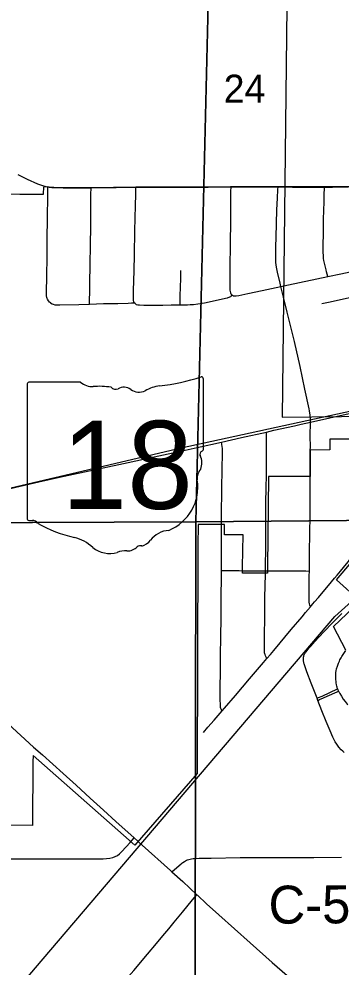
# Model space of a CAD drawing. Extents: x 0 to 34, y 0 to 22.
# Drawn here: x 3.064 to 3.305, y 15.41 to 16.12 of the extents above; entities that cross this region are included whole.
import ezdxf

# ---------------------------------------------------------------- set-up
doc = ezdxf.new("R2010")
doc.units = 0
for name, color, linetype in [('GM_X_City_Street', 7, 'Continuous'), ('GM_X_Corporation', 7, 'Continuous'), ('GM_X_County_Road', 7, 'Continuous'), ('GM_X_County_Road_Text', 7, 'Continuous'), ('GM_X_Rail_Line', 7, 'Continuous'), ('GM_X_Section_Text', 7, 'Continuous'), ('GM_X_State_Location', 7, 'Continuous'), ('GM_X_State_Route', 7, 'Continuous'), ('GM_X_State_Shield', 7, 'Continuous'), ('GM_X_Township_Road', 7, 'Continuous'), ('GM_X_US_Route', 7, 'Continuous')]:
    doc.layers.add(name, color=color, linetype=linetype)

msp = doc.modelspace()

# ---------------------------------------------------------------- linework, layer by layer
at = {"layer": 'GM_X_City_Street'}
for points in [[(3.08767, 15.90716), (3.08689, 15.90781), (3.08603, 15.90882), (3.08535, 15.90996), (3.08508, 15.91055), (3.08487, 15.91129), (3.08466, 15.91261), (3.08459, 15.91508), (3.08475, 15.92716), (3.08499, 15.94177), (3.08516, 15.9539), (3.08543, 15.97164), (3.08568, 15.98653), (3.08561, 15.99407)], [(3.22383, 15.91294), (3.2228, 15.91223), (3.22225, 15.91184), (3.22148, 15.91142), (3.21975, 15.91085), (3.20269, 15.90713), (3.19768, 15.90622), (3.19449, 15.90584), (3.19216, 15.90571), (3.19001, 15.90565), (3.18447, 15.90555), (3.1841, 15.90554), (3.17789, 15.9055), (3.17168, 15.9054), (3.16299, 15.90538), (3.15739, 15.90531), (3.15425, 15.90545), (3.15298, 15.90561), (3.15199, 15.90587), (3.15137, 15.90622), (3.15081, 15.90667), (3.15029, 15.90735), (3.15003, 15.90785), (3.14986, 15.9083), (3.14974, 15.90883), (3.14969, 15.90949), (3.14964, 15.91015), (3.14978, 15.91659), (3.14997, 15.92362), (3.15013, 15.93159), (3.15034, 15.94308), (3.15076, 15.96109), (3.15112, 15.98003), (3.15133, 15.98848), (3.15141, 15.99132), (3.15147, 15.99373)], [(3.22236, 15.99403), (3.22232, 15.99072), (3.22229, 15.98793), (3.22229, 15.98483), (3.22225, 15.97795), (3.22214, 15.96951), (3.22202, 15.95065), (3.22177, 15.93418), (3.22161, 15.92), (3.22172, 15.91683), (3.22191, 15.91567), (3.22216, 15.91485), (3.22256, 15.91411), (3.22309, 15.91348), (3.22383, 15.91294), (3.22449, 15.91263), (3.2253, 15.91247), (3.22586, 15.91244), (3.22657, 15.91246), (3.22857, 15.91279), (3.23525, 15.91417), (3.24588, 15.91646), (3.25993, 15.91947), (3.26564, 15.92069), (3.29498, 15.92699), (3.30484, 15.9291), (3.33027, 15.93455)], [(3.28199, 15.818), (3.28199, 15.82084), (3.28189, 15.82236), (3.28179, 15.82339), (3.28164, 15.82472), (3.28135, 15.82643), (3.28107, 15.82797), (3.2779, 15.84256), (3.27425, 15.85959), (3.27, 15.87831), (3.26741, 15.88934), (3.26463, 15.90037), (3.26185, 15.91151), (3.25993, 15.91947), (3.25927, 15.92212), (3.25737, 15.93031), (3.25666, 15.934), (3.25644, 15.93563), (3.25625, 15.93742), (3.2561, 15.93961), (3.25605, 15.94335), (3.25621, 15.94927), (3.25644, 15.95641), (3.25696, 15.97692), (3.25733, 15.9856), (3.25774, 15.9922), (3.25785, 15.99401)], [(3.29498, 15.92699), (3.29414, 15.93054), (3.29378, 15.93204), (3.29277, 15.93594), (3.2921, 15.93896), (3.29186, 15.94055), (3.29167, 15.94232), (3.29153, 15.94544), (3.29151, 15.94978), (3.29166, 15.96002), (3.29171, 15.96219), (3.29175, 15.96559), (3.29185, 15.96992), (3.29201, 15.97643), (3.29216, 15.98293), (3.29233, 15.98861), (3.29244, 15.99274), (3.29247, 15.99395)], [(3.1168, 15.90634), (3.11685, 15.90918), (3.11696, 15.9155), (3.11707, 15.92175), (3.11764, 15.96469), (3.11767, 15.97215), (3.11771, 15.97995), (3.11783, 15.98832), (3.11791, 15.99339)], [(3.18447, 15.90555), (3.18455, 15.90876), (3.18466, 15.91353), (3.18478, 15.9181), (3.185, 15.92643), (3.18506, 15.93148)], [(3.29062, 15.90672), (3.2968, 15.90805), (3.30671, 15.91022), (3.31491, 15.91206), (3.32131, 15.9134), (3.3227, 15.91362), (3.32436, 15.91382), (3.3259, 15.91386), (3.32682, 15.9138), (3.32805, 15.9136), (3.33082, 15.91289), (3.3317, 15.9127), (3.33254, 15.91267), (3.33431, 15.91278)], [(3.08767, 15.90716), (3.08871, 15.90656), (3.08963, 15.90617), (3.09078, 15.90585), (3.09218, 15.90578), (3.09469, 15.90571), (3.1087, 15.90609), (3.1168, 15.90634), (3.12733, 15.90666), (3.13788, 15.90686), (3.14561, 15.90702), (3.14829, 15.90719), (3.15029, 15.90735)]]:
    msp.add_lwpolyline(points, dxfattribs=at)
at = {"layer": 'GM_X_Corporation'}
for points in [[(2.71086, 16.24467), (3.20823, 16.24661), (3.19629, 15.74328), (2.70763, 15.74147)], [(3.20823, 16.24661), (3.45984, 16.24604), (3.60555, 16.2457), (3.6061, 16.19397), (3.26506, 16.19502), (3.26092, 15.8218), (3.70451, 15.82679), (3.70316, 15.74798), (3.19629, 15.74328)], [(3.70332, 15.74532), (3.70377, 15.25213), (3.70371, 15.24512), (3.19551, 15.23797), (3.19629, 15.74328), (3.70316, 15.74798)], [(3.19629, 15.74328), (3.19551, 15.23797), (2.70155, 15.23601), (2.70763, 15.74147)]]:
    msp.add_lwpolyline(points, close=True, dxfattribs=at)
for points in [[(3.02811, 15.98887), (3.06477, 15.98869), (3.08242, 15.98861), (3.08268, 15.99406), (3.0855, 15.99434), (3.08659, 15.99415), (3.08849, 15.99393), (3.09019, 15.99381), (3.097, 15.99362), (3.11005, 15.99359), (3.11779, 15.99367), (3.15136, 15.99401), (3.1868, 15.99416), (3.20329, 15.99422), (3.22224, 15.9943), (3.25774, 15.99429), (3.29236, 15.99423), (3.32749, 15.99448)], [(3.31214, 15.80519), (3.29664, 15.80513), (3.29661, 15.79717), (3.28181, 15.79713), (3.28172, 15.77738), (3.26472, 15.77719), (3.25064, 15.77731), (3.24987, 15.7097), (3.24981, 15.70496), (3.23119, 15.70498), (3.23126, 15.70972), (3.23142, 15.72165), (3.23159, 15.73359), (3.21773, 15.73353), (3.21783, 15.74149), (3.19794, 15.74142), (3.19783, 15.72551), (3.19733, 15.55509), (3.15074, 15.50127), (3.07462, 15.56861), (3.07448, 15.56376), (3.0742, 15.51618), (3.05733, 15.51633)], [(3.30844, 15.64745), (3.29931, 15.66514), (3.31933, 15.68411), (3.30147, 15.69997), (3.31557, 15.71655)]]:
    msp.add_lwpolyline(points, dxfattribs=at)
at = {"layer": 'GM_X_County_Road'}
for points in [[(3.06311, 16.00336), (3.07002, 15.99991), (3.07776, 15.99638), (3.08151, 15.99507), (3.08336, 15.99454), (3.08561, 15.99407)], [(3.08561, 15.99407), (3.0867, 15.99388), (3.08861, 15.99365), (3.0903, 15.99354), (3.09711, 15.99334), (3.11016, 15.99331), (3.11791, 15.99339)], [(3.11791, 15.99339), (3.13658, 15.99359), (3.15147, 15.99373)], [(3.15147, 15.99373), (3.15461, 15.99376), (3.16611, 15.99386), (3.18103, 15.99394), (3.18632, 15.99397), (3.20559, 15.99396), (3.21958, 15.99404), (3.22236, 15.99403)], [(3.22236, 15.99403), (3.23698, 15.99398), (3.2544, 15.99405), (3.25785, 15.99401)], [(3.25785, 15.99401), (3.26869, 15.9939), (3.29247, 15.99395)], [(3.29247, 15.99395), (3.29853, 15.99396), (3.31051, 15.994)], [(3.17836, 15.48138), (3.18026, 15.48305), (3.18533, 15.48751), (3.18592, 15.48798), (3.18655, 15.48844), (3.18778, 15.48925), (3.18859, 15.48971), (3.18943, 15.49012), (3.19013, 15.49042), (3.19118, 15.49078), (3.19293, 15.49119), (3.19438, 15.49142), (3.19543, 15.49152), (3.19876, 15.49166), (3.20786, 15.49175), (3.22948, 15.49203), (3.24313, 15.49203), (3.25697, 15.49206), (3.27262, 15.49225), (3.28451, 15.49221), (3.30532, 15.49241)], [(3.06164, 15.30369), (3.07131, 15.31504), (3.09002, 15.33706), (3.09852, 15.34695), (3.10979, 15.3602), (3.11571, 15.367), (3.11902, 15.37112), (3.12358, 15.37661), (3.12538, 15.37873), (3.13471, 15.38956), (3.14376, 15.40061), (3.1498, 15.4077), (3.16006, 15.41978), (3.16683, 15.4279), (3.17161, 15.43361), (3.17601, 15.43884), (3.1802, 15.44385), (3.18635, 15.45126), (3.19384, 15.46038), (3.19708, 15.46432)]]:
    msp.add_lwpolyline(points, dxfattribs=at)
at = {"layer": 'GM_X_Rail_Line'}
for points in [[(3.87267, 15.94556), (3.81111, 15.93714), (3.73847, 15.94326), (3.60197, 15.91725), (3.48115, 15.89698), (3.42495, 15.8507), (3.18526, 15.79853), (3.02464, 15.76082), (2.89809, 15.73596), (2.60407, 16.00063), (2.47782, 16.11184), (2.33987, 16.24504), (2.23167, 16.2458), (2.21504, 16.26646), (2.14289, 16.38363), (2.11165, 16.43175), (2.10072, 16.44113), (2.1, 16.44138)], [(2.1, 14.2793), (2.17615, 14.36566), (2.49842, 14.73281), (2.80361, 15.08859), (3.07649, 15.40969), (3.30023, 15.67247), (3.32247, 15.69248), (3.34849, 15.71089), (3.38277, 15.73382), (3.4199, 15.75012), (3.47025, 15.76679), (3.52412, 15.78019), (3.64176, 15.80886), (3.72472, 15.82815), (3.7597, 15.83673), (3.78011, 15.84488), (3.80172, 15.85717), (3.81743, 15.87046), (3.87267, 15.94556)]]:
    msp.add_lwpolyline(points, dxfattribs=at)
at = {"layer": 'GM_X_State_Route'}
msp.add_lwpolyline([(3.05418, 15.76767), (3.06808, 15.77091), (3.07884, 15.77336), (3.09438, 15.77679), (3.09785, 15.77754), (3.14571, 15.7877), (3.16525, 15.79198), (3.186, 15.79654), (3.19741, 15.79903), (3.21548, 15.80307), (3.23037, 15.80639), (3.24921, 15.8106), (3.25471, 15.81187), (3.27011, 15.8153), (3.27509, 15.81643), (3.28199, 15.818), (3.31331, 15.8249)], dxfattribs=at)
at = {"layer": 'GM_X_State_Shield'}
for p, q in [((3.07011, 15.84606), (3.07011, 15.746)), ((3.11001, 15.84778), (3.0714, 15.84778)), ((3.20194, 15.79792), (3.20194, 15.85026)), ((3.20193, 15.79793), (3.20194, 15.79792))]:
    msp.add_line(p, q, dxfattribs=at)
for centre, radius, start, end in [((3.15498, 15.9842), 0.13981, 275.84447, 288.90645), ((3.20048, 15.85048), 0.00147, 351.86209, 97.738), ((3.07162, 15.84628), 0.00153, 98.1301, 188.1301), ((3.11921, 15.8594), 0.01481, 231.61951, 271.11188), ((3.12412, 15.79161), 0.05318, 80.48669, 94.98827), ((3.17281, 15.81722), 0.02813, 97.34618, 120.76885), ((3.13619, 15.84679), 0.00427, 219.79206, 297.10237), ((3.14247, 15.83523), 0.00889, 54.46668, 119.14113), ((3.15393, 15.85109), 0.01069, 233.85621, 294.82819), ((3.2016, 15.79408), 0.00227, 107.94398, 210.33697), ((3.20037, 15.79772), 0.00157, 289.60381, 7.73413), ((3.18715, 15.78746), 0.01363, 340.03296, 23.64957), ((3.2072, 15.77602), 0.00992, 136.8065, 186.92959), ((3.16281, 15.76936), 0.03497, 292.30889, 8.98584), ((3.07163, 15.74578), 0.00154, 171.95839, 258.30661), ((3.07186, 15.75602), 0.01176, 267.33899, 280.60386), ((3.07427, 15.74023), 0.00424, 29.74838, 93.27175), ((3.1278, 15.83013), 0.10096, 240.41292, 257.1985), ((3.0977, 15.70105), 0.03159, 47.18416, 75.83597), ((3.17756, 15.71791), 0.01915, 94.40312, 142.57675), ((3.13187, 15.73973), 0.02004, 230.70037, 286.29184), ((3.14491, 15.73224), 0.01068, 268.77702, 315.54927), ((3.15457, 15.72255), 0.00301, 65.75173, 132.64842), ((3.15329, 15.7363), 0.0113, 282.87319, 323.27711), ((3.14345, 15.70514), 0.01647, 85.69512, 111.20995)]:
    msp.add_arc(centre, radius, start, end, dxfattribs=at)
at = {"layer": 'GM_X_Township_Road'}
msp.add_line((3.2876, 15.60974), (3.28697, 15.6114), dxfattribs=at)
for points in [[(3.28193, 15.79685), (3.28194, 15.79939), (3.28193, 15.80739), (3.28199, 15.818)], [(3.24842, 15.70677), (3.24844, 15.71252), (3.24853, 15.72136), (3.24857, 15.72684), (3.24857, 15.73409), (3.24857, 15.73868), (3.24855, 15.74171), (3.24865, 15.74545), (3.24865, 15.7496), (3.24865, 15.75137), (3.24865, 15.75442), (3.24869, 15.75714), (3.24874, 15.76039), (3.24875, 15.76116), (3.24882, 15.76529), (3.24887, 15.76763), (3.24896, 15.77051), (3.24909, 15.77643), (3.24913, 15.78094), (3.24918, 15.78668), (3.24921, 15.79835), (3.24917, 15.80357), (3.24916, 15.80702), (3.24921, 15.8106)], [(3.21553, 15.74122), (3.21557, 15.74787), (3.21585, 15.76828), (3.21606, 15.78267), (3.21628, 15.79473), (3.21627, 15.79578), (3.21624, 15.79715), (3.21616, 15.79843), (3.21605, 15.79954), (3.21579, 15.80138), (3.21548, 15.80307)], [(3.28184, 15.7771), (3.28185, 15.77797), (3.28185, 15.78262), (3.28193, 15.79685)], [(3.28123, 15.70656), (3.28138, 15.71752), (3.28161, 15.73782), (3.28171, 15.74481), (3.28181, 15.75176), (3.28176, 15.75534), (3.28171, 15.75892), (3.28176, 15.76406), (3.2818, 15.77014), (3.2818, 15.7743), (3.28184, 15.7771)], [(3.21542, 15.70701), (3.21544, 15.70977), (3.21539, 15.72256), (3.21547, 15.7331), (3.2155, 15.73715), (3.21553, 15.74122)], [(3.30002, 15.70109), (3.30196, 15.70338), (3.30445, 15.70637), (3.30904, 15.71194), (3.31048, 15.7138), (3.31173, 15.71567), (3.31252, 15.71714), (3.31284, 15.71797), (3.31317, 15.71895), (3.31349, 15.72043), (3.31368, 15.72202), (3.31381, 15.72419), (3.31393, 15.72669)], [(3.21603, 15.60188), (3.21525, 15.6031), (3.21491, 15.6037), (3.21469, 15.6043), (3.21462, 15.60511), (3.21452, 15.61161), (3.2145, 15.61813), (3.21464, 15.63241), (3.21473, 15.64358), (3.21496, 15.65694), (3.21522, 15.67185), (3.21534, 15.68831), (3.2154, 15.70094), (3.21542, 15.70701)], [(3.21542, 15.70701), (3.21813, 15.70697), (3.22068, 15.70693), (3.22876, 15.70683), (3.23171, 15.70682)], [(3.23171, 15.70682), (3.23372, 15.70681), (3.24842, 15.70677)], [(3.24948, 15.6411), (3.24851, 15.6432), (3.24812, 15.64404), (3.24788, 15.64463), (3.24775, 15.64538), (3.24771, 15.646), (3.24766, 15.64689), (3.24766, 15.64852), (3.24766, 15.65082), (3.24766, 15.65356), (3.2477, 15.65732), (3.24775, 15.66319), (3.24778, 15.6668), (3.24783, 15.67027), (3.24792, 15.67663), (3.24797, 15.68178), (3.24801, 15.68812), (3.24814, 15.69387), (3.24822, 15.69767), (3.24831, 15.70204), (3.24835, 15.70514), (3.24842, 15.70677)], [(3.24842, 15.70677), (3.26292, 15.70665), (3.27161, 15.70663), (3.27845, 15.70658), (3.28123, 15.70656)], [(3.28198, 15.6798), (3.28149, 15.68097), (3.28125, 15.68195), (3.28109, 15.68337), (3.28099, 15.68602), (3.28104, 15.68993), (3.28109, 15.69483), (3.28118, 15.70292), (3.28123, 15.70656)], [(3.28198, 15.6798), (3.28271, 15.68067), (3.28391, 15.68207), (3.28511, 15.6835), (3.28795, 15.68681), (3.29782, 15.69848), (3.30002, 15.70109)], [(3.24948, 15.6411), (3.25203, 15.64407), (3.25464, 15.64716), (3.26756, 15.66267), (3.27578, 15.67237), (3.27836, 15.67546), (3.28198, 15.6798)], [(3.28697, 15.6114), (3.28267, 15.62273), (3.27942, 15.63114), (3.27797, 15.63492), (3.27752, 15.6363), (3.27726, 15.6371), (3.2771, 15.63769), (3.27696, 15.63829), (3.27687, 15.63876), (3.27682, 15.63909), (3.27678, 15.63961), (3.27676, 15.64018), (3.27676, 15.64059), (3.27676, 15.64095), (3.27678, 15.64131), (3.27684, 15.64197), (3.27695, 15.64273), (3.27709, 15.64332), (3.2773, 15.64393), (3.27753, 15.64443), (3.27772, 15.64478), (3.27795, 15.64517), (3.2782, 15.64554), (3.27873, 15.64619), (3.27952, 15.64713), (3.28028, 15.64804), (3.28091, 15.64881), (3.28269, 15.65085), (3.28339, 15.65164), (3.28804, 15.65669), (3.29245, 15.66152), (3.298, 15.66738), (3.30196, 15.67133), (3.30562, 15.67486)], [(3.30231, 15.61834), (3.30198, 15.61957), (3.3018, 15.62037), (3.30161, 15.62139), (3.30132, 15.62297), (3.30118, 15.62417), (3.30109, 15.62511), (3.30102, 15.62592), (3.30098, 15.62782), (3.30103, 15.62944), (3.30113, 15.6307), (3.3013, 15.6318), (3.30162, 15.63336), (3.30218, 15.63532), (3.30293, 15.6375), (3.30369, 15.6392), (3.30408, 15.64001), (3.30503, 15.6417), (3.30551, 15.64251), (3.30855, 15.64717)], [(3.21603, 15.60188), (3.21774, 15.60383), (3.22585, 15.61329), (3.23648, 15.62588), (3.24697, 15.63818), (3.24948, 15.6411)], [(3.28697, 15.6114), (3.28805, 15.61186), (3.29073, 15.61299), (3.30231, 15.61834)], [(3.30231, 15.61834), (3.30258, 15.61765), (3.3028, 15.61714), (3.30304, 15.61662)], [(3.2876, 15.60974), (3.28889, 15.61031), (3.29175, 15.61156), (3.29452, 15.61278), (3.30193, 15.61608), (3.30304, 15.61662)], [(3.30304, 15.61662), (3.30323, 15.61624), (3.30339, 15.61594), (3.30363, 15.61551), (3.30403, 15.61481), (3.30513, 15.61299), (3.30653, 15.61077), (3.30789, 15.60888), (3.30862, 15.60798), (3.30959, 15.60687), (3.30998, 15.60651)], [(3.30719, 15.57072), (3.30673, 15.57112), (3.30615, 15.57163), (3.30501, 15.57273), (3.30318, 15.57484), (3.30172, 15.57685), (3.30058, 15.57879), (3.30013, 15.5796), (3.2988, 15.58232), (3.29679, 15.58687), (3.29376, 15.59403), (3.29062, 15.60181), (3.2876, 15.60974)], [(3.20204, 15.58577), (3.20539, 15.58976), (3.20993, 15.5949), (3.21603, 15.60188)], [(3.05792, 15.49105), (3.06147, 15.49105), (3.08198, 15.49107), (3.10031, 15.49115), (3.11646, 15.4912), (3.12703, 15.49124), (3.12954, 15.49131), (3.13206, 15.49161), (3.13425, 15.49211), (3.13605, 15.49279), (3.13772, 15.49376), (3.13922, 15.49496), (3.14102, 15.49673), (3.1471, 15.50342), (3.1502, 15.50682)]]:
    msp.add_lwpolyline(points, dxfattribs=at)
at = {"layer": 'GM_X_US_Route'}
msp.add_line((3.15392, 15.50347), (3.15614, 15.50146), dxfattribs=at)
for points in [[(2.93407, 15.70221), (2.93743, 15.69915), (2.9587, 15.68004), (2.97076, 15.66927), (2.99003, 15.65166), (3.01267, 15.63128), (3.01766, 15.6267), (3.03929, 15.60696), (3.04947, 15.59782), (3.07493, 15.57483), (3.08153, 15.56887), (3.09703, 15.55495), (3.10672, 15.5462), (3.11727, 15.53655), (3.12718, 15.52758), (3.13637, 15.51921), (3.1502, 15.50682)], [(3.1502, 15.50682), (3.15281, 15.50448), (3.15392, 15.50347)], [(3.15614, 15.50146), (3.17724, 15.48238), (3.17836, 15.48138), (3.1865, 15.47408), (3.19708, 15.46432), (3.19747, 15.46396), (3.20429, 15.4576), (3.21357, 15.44933), (3.23686, 15.42828), (3.25332, 15.41359), (3.26462, 15.40386)]]:
    msp.add_lwpolyline(points, dxfattribs=at)

# ---------------------------------------------------------------- texts
at = {"layer": 'GM_X_County_Road_Text'}
msp.add_text('C-54', height=0.028409, rotation=0.34083, dxfattribs=at).set_placement((3.25074, 15.44257))
at = {"layer": 'GM_X_Section_Text'}
msp.add_text('24', height=0.020928, rotation=0.00001, dxfattribs=at).set_placement((3.21715, 16.05712))
at = {"layer": 'GM_X_State_Location'}
for s, p in [('s', (3.13454, 15.78938)), ('r', (3.13453, 15.78938))]:
    msp.add_text(s, height=0.0000947, dxfattribs=at).set_placement(p)
msp.add_text('18', height=0.0000947, rotation=0.00001, dxfattribs=at).set_placement((3.11069, 15.78249))
at = {"layer": 'GM_X_State_Shield'}
msp.add_text('18', height=0.065918, dxfattribs=at).set_placement((3.09597, 15.75306))

doc.saveas('drawing.dxf')
